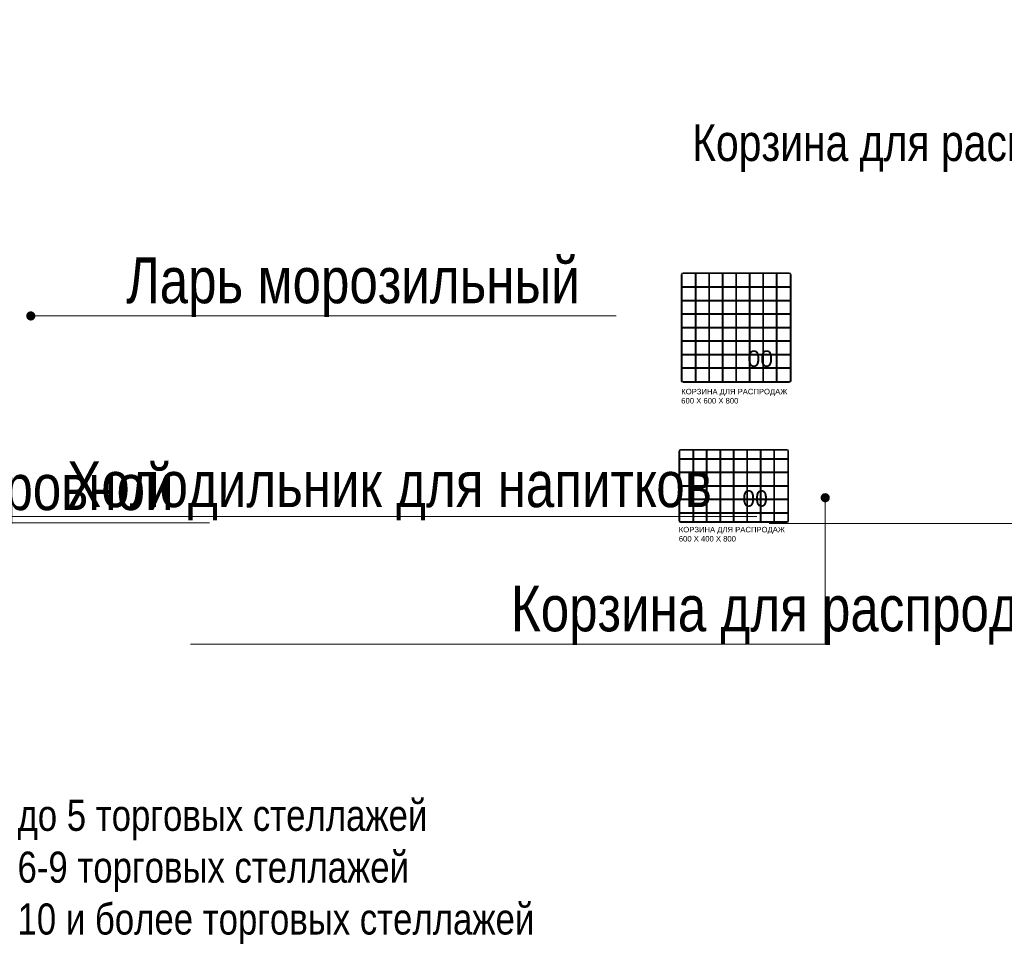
# Model space of a CAD drawing. Header units: millimetres. Extents: x -692150 to 2662533, y -95416 to 65084.
# Tile 645 of 656: x -35274 to -29892, y 35498 to 40616. Entities that reach past the tile are written whole.
import ezdxf
from ezdxf import colors
from ezdxf.entities.mleader import LeaderData, LeaderLine
from ezdxf.math import Vec2, Vec3

# ---------------------------------------------------------------- set-up
doc = ezdxf.new("R2010")
doc.units = ezdxf.units.MM
doc.layers.get('Defpoints').update_dxf_attribs({"color": 30})
doc.layers.add('09_АР_Мебель', color=7, linetype='Continuous', lineweight=9, true_color=0x000000)
doc.layers.add('11_АР_Номер мебели', color=1, linetype='Continuous', lineweight=13, plot=False)
doc.layers.add('17_АР_Текст', color=250, linetype='Continuous', lineweight=0)
doc.styles.add('_ТЕКСТОВЫЙ', font='arial.ttf', dxfattribs={"width": 0.8})
doc.styles.get("Standard").update_dxf_attribs({"font": 'arial.ttf'})

# ---------------------------------------------------------------- blocks, each defined once
blk = doc.blocks.new('_Dot')
at = {"color": 0, "linetype": 'ByBlock', "lineweight": -2}
blk.add_line((-0.5, 0), (-1, 0), dxfattribs=at)
at = {"color": 0, "linetype": 'ByBlock', "const_width": 0.5}
blk.add_lwpolyline([(-0.25, 0, 1), (0.25, 0, 1)], format="xyb", close=True, dxfattribs=at)
blk = doc.blocks.new('Корзина для распродаж 600х400х800')
at = {"layer": '09_АР_Мебель'}
for p, q in [((10, 0), (590, 0)), ((0, -390), (0, -10)), ((5, -390), (5, -10)), ((5, -50), (76.2, -50)), ((10, -5), (590, -5)), ((76.2, -395), (76.2, -5)), ((81.2, -395), (81.2, -5)), ((81.2, -50), (223.8, -50)), ((150, -50), (150, -5)), ((155, -50), (155, -5)), ((223.8, -5), (223.8, -395)), ((228.8, -5), (228.8, -395)), ((228.8, -50), (371.2, -50)), ((297.5, -50), (297.5, -5)), ((302.5, -50), (302.5, -5)), ((371.2, -5), (371.2, -395)), ((376.2, -5), (376.2, -395)), ((376.2, -50), (518.8, -50)), ((445, -50), (445, -5)), ((450, -50), (450, -5)), ((518.8, -395), (518.8, -5)), ((523.8, -395), (523.8, -5)), ((523.8, -50), (595, -50)), ((595, -10), (595, -390)), ((600, -10), (600, -390)), ((5, -55), (76.2, -55)), ((81.2, -55), (223.8, -55)), ((150, -123.7), (150, -55)), ((155, -123.7), (155, -55)), ((228.8, -55), (371.2, -55)), ((297.5, -123.7), (297.5, -55)), ((302.5, -123.7), (302.5, -55)), ((376.2, -55), (518.8, -55)), ((445, -123.7), (445, -55)), ((450, -123.7), (450, -55)), ((523.8, -55), (595, -55)), ((76.2, -123.7), (5, -123.7)), ((76.2, -128.7), (5, -128.7)), ((223.8, -123.7), (81.2, -123.7)), ((223.8, -128.7), (81.2, -128.7)), ((150, -197.5), (150, -128.7)), ((155, -197.5), (155, -128.7)), ((371.2, -123.7), (228.8, -123.7)), ((371.2, -128.7), (228.8, -128.7)), ((297.5, -197.5), (297.5, -128.7)), ((302.5, -197.5), (302.5, -128.7)), ((518.8, -123.7), (376.2, -123.7)), ((518.8, -128.7), (376.2, -128.7)), ((445, -197.5), (445, -128.7)), ((450, -197.5), (450, -128.7)), ((595, -123.7), (523.8, -123.7)), ((595, -128.7), (523.8, -128.7)), ((5, -197.5), (76.2, -197.5)), ((5, -202.5), (76.2, -202.5)), ((81.2, -197.5), (223.8, -197.5)), ((81.2, -202.5), (223.8, -202.5)), ((150, -271.2), (150, -202.5)), ((155, -271.2), (155, -202.5)), ((228.8, -197.5), (371.2, -197.5)), ((228.8, -202.5), (371.2, -202.5)), ((297.5, -271.2), (297.5, -202.5)), ((302.5, -271.2), (302.5, -202.5)), ((376.2, -197.5), (518.8, -197.5)), ((376.2, -202.5), (518.8, -202.5)), ((445, -271.2), (445, -202.5)), ((450, -271.2), (450, -202.5)), ((523.8, -197.5), (595, -197.5)), ((523.8, -202.5), (595, -202.5)), ((76.2, -271.2), (5, -271.2)), ((76.2, -276.2), (5, -276.2)), ((223.8, -271.2), (81.2, -271.2)), ((223.8, -276.2), (81.2, -276.2)), ((150, -345), (150, -276.2)), ((155, -345), (155, -276.2)), ((371.2, -271.2), (228.8, -271.2)), ((371.2, -276.2), (228.8, -276.2)), ((297.5, -345), (297.5, -276.2)), ((302.5, -345), (302.5, -276.2)), ((518.8, -271.2), (376.2, -271.2)), ((518.8, -276.2), (376.2, -276.2)), ((445, -345), (445, -276.2)), ((450, -345), (450, -276.2)), ((595, -271.2), (523.8, -271.2)), ((595, -276.2), (523.8, -276.2)), ((5, -345), (76.2, -345)), ((5, -350), (76.2, -350)), ((81.2, -345), (223.8, -345)), ((81.2, -350), (223.8, -350)), ((150, -395), (150, -350)), ((155, -395), (155, -350)), ((228.8, -345), (371.2, -345)), ((228.8, -350), (371.2, -350)), ((297.5, -395), (297.5, -350)), ((302.5, -395), (302.5, -350)), ((376.2, -345), (518.8, -345)), ((376.2, -350), (518.8, -350)), ((445, -395), (445, -350)), ((450, -395), (450, -350)), ((523.8, -345), (595, -345)), ((523.8, -350), (595, -350)), ((590, -395), (10, -395)), ((590, -400), (10, -400))]:
    blk.add_line(p, q, dxfattribs=at)
for centre, radius, start, end in [((10, -10), 10, 90, 180), ((590, -10), 10, 0, 90), ((10, -10), 5, 90, 180), ((590, -10), 5, 0, 90), ((10, -390), 10, 180, 270), ((10, -390), 5, 180, 270), ((590, -390), 10, 270, 0), ((590, -390), 5, 270, 0)]:
    blk.add_arc(centre, radius, start, end, dxfattribs=at)
at = {"flags": 1}
for tag, p in [('КОД_ОБОРУДОВАНИЯ', (250.2, 68.3)), ('ДОП_ИНФОРМАЦИЯ', (250.2, 16.2)), ('ДОГОВОР', (622.3, -22.1))]:
    blk.add_attdef(tag, p, '', height=25, dxfattribs=at)
at = {"layer": '09_АР_Мебель', "insert": (0, -423.6), "char_height": 30, "attachment_point": 1}
blk.add_mtext_dynamic_manual_height_columns('КОРЗИНА ДЛЯ РАСПРОДАЖ\\P600 Х 400 Х 800', width=615, gutter_width=12.5, heights=[0], dxfattribs=at)
at = {"layer": '11_АР_Номер мебели'}
blk.add_attdef('Номер', (347, -313.6), '', height=90, dxfattribs=at)
blk = doc.blocks.new('*U121')
blk.add_blockref('Корзина для распродаж 600х400х800', (0, 0)).add_auto_attribs({'Номер': '00'})
blk = doc.blocks.new('Корзина для распродаж 600х600х800')
at = {"layer": '09_АР_Мебель'}
for p, q in [((10, 0), (590, 0)), ((0, -590), (0, -10)), ((5, -590), (5, -10)), ((10, -5), (590, -5)), ((76.25, -595), (76.25, -5)), ((81.25, -595), (81.25, -5)), ((150, -76.25), (150, -5)), ((155, -76.25), (155, -5)), ((223.75, -5), (223.75, -595)), ((228.75, -5), (228.75, -595)), ((297.5, -76.25), (297.5, -5)), ((302.5, -76.25), (302.5, -5)), ((371.25, -5), (371.25, -595)), ((376.25, -5), (376.25, -595)), ((445, -76.25), (445, -5)), ((450, -76.25), (450, -5)), ((518.75, -595), (518.75, -5)), ((523.75, -595), (523.75, -5)), ((595, -10), (595, -590)), ((600, -10), (600, -590)), ((5, -76.25), (76.25, -76.25)), ((5, -81.25), (76.25, -81.25)), ((81.25, -76.25), (223.75, -76.25)), ((81.25, -81.25), (223.75, -81.25)), ((150, -150), (150, -81.25)), ((155, -150), (155, -81.25)), ((228.75, -76.25), (371.25, -76.25)), ((228.75, -81.25), (371.25, -81.25)), ((297.5, -150), (297.5, -81.25)), ((302.5, -150), (302.5, -81.25)), ((376.25, -76.25), (518.75, -76.25)), ((376.25, -81.25), (518.75, -81.25)), ((445, -150), (445, -81.25)), ((450, -150), (450, -81.25)), ((523.75, -76.25), (595, -76.25)), ((523.75, -81.25), (595, -81.25)), ((5, -150), (76.25, -150)), ((5, -155), (76.25, -155)), ((81.25, -150), (223.75, -150)), ((81.25, -155), (223.75, -155)), ((150, -223.75), (150, -155)), ((155, -223.75), (155, -155)), ((228.75, -150), (371.25, -150)), ((228.75, -155), (371.25, -155)), ((297.5, -223.75), (297.5, -155)), ((302.5, -223.75), (302.5, -155)), ((376.25, -150), (518.75, -150)), ((376.25, -155), (518.75, -155)), ((445, -223.75), (445, -155)), ((450, -223.75), (450, -155)), ((523.75, -150), (595, -150)), ((523.75, -155), (595, -155)), ((76.25, -223.75), (5, -223.75)), ((76.25, -228.75), (5, -228.75)), ((223.75, -223.75), (81.25, -223.75)), ((223.75, -228.75), (81.25, -228.75)), ((150, -297.5), (150, -228.75)), ((155, -297.5), (155, -228.75)), ((371.25, -223.75), (228.75, -223.75)), ((371.25, -228.75), (228.75, -228.75)), ((297.5, -297.5), (297.5, -228.75)), ((302.5, -297.5), (302.5, -228.75)), ((518.75, -223.75), (376.25, -223.75)), ((518.75, -228.75), (376.25, -228.75)), ((445, -297.5), (445, -228.75)), ((450, -297.5), (450, -228.75)), ((595, -223.75), (523.75, -223.75)), ((595, -228.75), (523.75, -228.75)), ((5, -297.5), (76.25, -297.5)), ((5, -302.5), (76.25, -302.5)), ((81.25, -297.5), (223.75, -297.5)), ((81.25, -302.5), (223.75, -302.5)), ((150, -371.25), (150, -302.5)), ((155, -371.25), (155, -302.5)), ((228.75, -297.5), (371.25, -297.5)), ((228.75, -302.5), (371.25, -302.5)), ((297.5, -371.25), (297.5, -302.5)), ((302.5, -371.25), (302.5, -302.5)), ((376.25, -297.5), (518.75, -297.5)), ((376.25, -302.5), (518.75, -302.5)), ((445, -371.25), (445, -302.5)), ((450, -371.25), (450, -302.5)), ((523.75, -297.5), (595, -297.5)), ((523.75, -302.5), (595, -302.5)), ((76.25, -371.25), (5, -371.25)), ((76.25, -376.25), (5, -376.25)), ((223.75, -371.25), (81.25, -371.25)), ((223.75, -376.25), (81.25, -376.25)), ((150, -445), (150, -376.25)), ((155, -445), (155, -376.25)), ((371.25, -371.25), (228.75, -371.25)), ((371.25, -376.25), (228.75, -376.25)), ((297.5, -445), (297.5, -376.25)), ((302.5, -445), (302.5, -376.25)), ((518.75, -371.25), (376.25, -371.25)), ((518.75, -376.25), (376.25, -376.25)), ((445, -445), (445, -376.25)), ((450, -445), (450, -376.25)), ((595, -371.25), (523.75, -371.25)), ((595, -376.25), (523.75, -376.25)), ((5, -445), (76.25, -445)), ((5, -450), (76.25, -450)), ((81.25, -445), (223.75, -445)), ((81.25, -450), (223.75, -450)), ((150, -518.75), (150, -450)), ((155, -518.75), (155, -450)), ((228.75, -445), (371.25, -445)), ((228.75, -450), (371.25, -450)), ((297.5, -518.75), (297.5, -450)), ((302.5, -518.75), (302.5, -450)), ((376.25, -445), (518.75, -445)), ((376.25, -450), (518.75, -450)), ((445, -518.75), (445, -450)), ((450, -518.75), (450, -450)), ((523.75, -445), (595, -445)), ((523.75, -450), (595, -450)), ((5, -518.75), (76.25, -518.75)), ((5, -523.75), (76.25, -523.75)), ((81.25, -518.75), (223.75, -518.75)), ((81.25, -523.75), (223.75, -523.75)), ((150, -595), (150, -523.75)), ((155, -595), (155, -523.75)), ((228.75, -518.75), (371.25, -518.75)), ((228.75, -523.75), (371.25, -523.75)), ((297.5, -595), (297.5, -523.75)), ((302.5, -595), (302.5, -523.75)), ((376.25, -518.75), (518.75, -518.75)), ((376.25, -523.75), (518.75, -523.75)), ((445, -595), (445, -523.75)), ((450, -595), (450, -523.75)), ((523.75, -518.75), (595, -518.75)), ((523.75, -523.75), (595, -523.75)), ((590, -595), (10, -595)), ((590, -600), (10, -600))]:
    blk.add_line(p, q, dxfattribs=at)
for centre, radius, start, end in [((10, -10), 10, 90, 180), ((590, -10), 10, 0, 90), ((10, -10), 5, 90, 180), ((590, -10), 5, 0, 90), ((10, -590), 10, 180, 270), ((10, -590), 5, 180, 270), ((590, -590), 10, 270, 0), ((590, -590), 5, 270, 0)]:
    blk.add_arc(centre, radius, start, end, dxfattribs=at)
at = {"flags": 1}
for tag, p in [('КОД_ОБОРУДОВАНИЯ', (227.02, 99.44)), ('ДОП_ИНФОРМАЦИЯ', (227.02, 47.29)), ('ДОГОВОР', (631.26, -10))]:
    blk.add_attdef(tag, p, '', height=25, dxfattribs=at)
at = {"layer": '09_АР_Мебель', "insert": (0, -634.66), "char_height": 30, "attachment_point": 1}
blk.add_mtext_dynamic_manual_height_columns('КОРЗИНА ДЛЯ РАСПРОДАЖ\\P600 Х 600 Х 800', width=615, gutter_width=12.5, heights=[0], dxfattribs=at)
at = {"layer": '11_АР_Номер мебели'}
blk.add_attdef('Номер', (361.88, -514.7), '', height=90, dxfattribs=at)
blk = doc.blocks.new('*U120')
blk.add_blockref('Корзина для распродаж 600х600х800', (0, 0)).add_auto_attribs({'Номер': '00'})

msp = doc.modelspace()

# ---------------------------------------------------------------- block references
for name, p in [('*U120', (-31657.8, 39233.5)), ('*U121', (-31671.2, 38268.2))]:
    msp.add_blockref(name, p)

# ---------------------------------------------------------------- leaders
at = {"layer": '17_АР_Текст', "lineweight": 18}
ml = msp.add_multileader_mtext('Standard', dxfattribs=at)
ml.set_content('Клиентский зал {\\L0,0}', color=256, style='_ТЕКСТОВЫЙ')
ml.set_leader_properties(lineweight=0)
ml.set_arrow_properties(name='DOT')
ml.build(insert=Vec2(0, 0))
ml.multileader.update_dxf_attribs({"text_left_attachment_type": 6, "text_right_attachment_type": 6, "dogleg_length": 0.36, "arrow_head_size": 50, "scale": 100})
ctx = ml.context
ctx.base_point, ctx.scale, ctx.char_height, ctx.arrow_head_size, ctx.landing_gap_size, ctx.plane_origin = Vec3(-37947.6, 48659.5), 100, 250, 50, 100, Vec3(-30901.1, 52193.2)
ctx.left_attachment, ctx.right_attachment, ctx.attachment_type = 6, 6, 2
notes = []
notes.append((ctx, [(0, (0, 0, 0), (0, 0), (1, 0), 1, [])]))
ctx.mtext.insert, ctx.mtext.width, ctx.mtext.defined_height, ctx.mtext.flow_direction = Vec3(-37847.6, 48959.5), 2751.828, 815.5, 5
at = {"layer": '17_АР_Текст', "color": 1, "lineweight": 18}
ml = msp.add_multileader_mtext('Standard', dxfattribs=at)
ml.set_content('{\\C1;Карманы для бланков только в СОПС}', color=1, style='_ТЕКСТОВЫЙ')
ml.set_leader_properties(lineweight=0)
ml.set_arrow_properties(name='DOT')
ml.build(insert=Vec2(0, 0))
ml.multileader.update_dxf_attribs({"text_left_attachment_type": 6, "text_right_attachment_type": 6, "dogleg_length": 0.36, "arrow_head_size": 50, "scale": 100})
ctx = ml.context
ctx.base_point, ctx.scale, ctx.char_height, ctx.arrow_head_size, ctx.landing_gap_size, ctx.plane_origin = Vec3(-29314.5, 48068.2), 100, 100, 50, 100, Vec3(-25566.9, 52909.1)
ctx.left_attachment, ctx.right_attachment, ctx.text_align_type, ctx.attachment_type = 6, 6, 1, 2
notes.append((ctx, [(0, (0, 0, 0), (0, 0), (1, 0), 1, [])]))
ctx.mtext.insert, ctx.mtext.width, ctx.mtext.defined_height, ctx.mtext.alignment, ctx.mtext.flow_direction = Vec3(-27210.6, 48368.2), 4035.238, 815.5, 2, 5
ml = msp.add_multileader_mtext('Standard', dxfattribs=at)
ml.set_content('{\\fCalibri|b0|i0|c204|p34;\\H0.91667x;\\LКарманы для бланков\\l - СОПС, крепятся на стол МГН и стол для ЦСУ (1400 мм.);\\P\\LИнформ. Стенд А4 на 8 карманов\\l - ГОПС/СОПС, крепится по старым правилам, при отсутствии возможности крепления особенно в СОПСах (отсутствие свободного места на стене или нехватка стены по длине - размещается папка с информацией на столе МГН или столе для ЦСУ).\\P\\LРекламно_информационный стенд\\l - ГОПС/СОПС размещается в клиентском зале, также возможно размещение в тамбуре при условии хорошей освещенности и при условии открывания двери стенд будет виден более чем на 50%. Также стенд должен находиться в прямой видимости для клиентов и ничем не загораживаться.}', color=1, style='_ТЕКСТОВЫЙ')
ml.set_leader_properties(lineweight=0)
ml.set_arrow_properties(name='DOT')
ml.build(insert=Vec2(0, 0))
ml.multileader.update_dxf_attribs({"text_left_attachment_type": 6, "text_right_attachment_type": 6, "dogleg_length": 0.36, "arrow_head_size": 50, "scale": 100})
ctx = ml.context
ctx.base_point, ctx.scale, ctx.char_height, ctx.arrow_head_size, ctx.landing_gap_size, ctx.plane_origin = Vec3(-27020.9, 45459.4), 100, 100, 50, 100, Vec3(-22944.2, 54969.1)
ctx.left_attachment, ctx.right_attachment, ctx.text_align_type, ctx.attachment_type = 6, 6, 1, 2
notes.append((ctx, [(0, (0, 0, 0), (0, 0), (1, 0), 1, [])]))
ctx.mtext.insert, ctx.mtext.width, ctx.mtext.defined_height, ctx.mtext.alignment, ctx.mtext.flow_direction = Vec3(-24919.4, 45773.6), 2892.94, 2008.7, 2, 5
at = {"layer": '17_АР_Текст', "lineweight": 18}
ml = msp.add_multileader_mtext('Standard', dxfattribs=at)
ml.set_content('{\\C1;Корзина для распродаж - от 15 стеллажей}', color=256, style='_ТЕКСТОВЫЙ')
ml.set_leader_properties(lineweight=0)
ml.set_arrow_properties(name='DOT')
ml.build(insert=Vec2(0, 0))
ml.multileader.update_dxf_attribs({"text_left_attachment_type": 6, "text_right_attachment_type": 6, "dogleg_length": 0.36, "arrow_head_size": 50, "scale": 100})
ctx = ml.context
ctx.base_point, ctx.scale, ctx.char_height, ctx.arrow_head_size, ctx.landing_gap_size, ctx.plane_origin = Vec3(-31698.3, 39803.8), 100, 200, 50, 100, Vec3(-26184.1, 43906.1)
ctx.left_attachment, ctx.right_attachment, ctx.attachment_type = 6, 6, 2
notes.append((ctx, [(0, (0, 0, 0), (0, 0), (1, 0), 1, [])]))
ctx.mtext.insert, ctx.mtext.width, ctx.mtext.defined_height, ctx.mtext.flow_direction = Vec3(-31598.3, 40043.8), 2592.649, 880.8, 5
ml = msp.add_multileader_mtext('Standard', dxfattribs=at)
ml.set_content('Ларь морозильный ', color=256, style='_ТЕКСТОВЫЙ')
ml.set_leader_properties(lineweight=0)
ml.set_arrow_properties(name='DOT')
ml.build(insert=Vec2(0, 0))
ml.multileader.update_dxf_attribs({"text_left_attachment_type": 6, "text_right_attachment_type": 6, "dogleg_length": 0.36, "arrow_head_size": 50, "scale": 100})
ctx = ml.context
ctx.base_point, ctx.scale, ctx.char_height, ctx.arrow_head_size, ctx.landing_gap_size, ctx.plane_origin = Vec3(-34791.7, 38997.2), 100, 250, 50, 100, Vec3(-29684.5, 44571.6)
ctx.left_attachment, ctx.right_attachment, ctx.attachment_type = 6, 6, 2
notes.append((ctx, [(1, (1, 1, 0), (-34827.7, 38997.2), (1, 0), 36, [(0, [(-35213.1, 38997.2)], 0, [])])]))
ctx.mtext.insert, ctx.mtext.width, ctx.mtext.defined_height, ctx.mtext.flow_direction = Vec3(-34691.7, 39316.6), 1923.965, 815.5, 5
ml = msp.add_multileader_mtext('Standard', dxfattribs=at)
ml.set_content('Покупательские корзины', color=256, style='_ТЕКСТОВЫЙ')
ml.set_leader_properties(lineweight=0)
ml.set_arrow_properties(name='DOT')
ml.build(insert=Vec2(0, 0))
ml.multileader.update_dxf_attribs({"text_left_attachment_type": 6, "text_right_attachment_type": 6, "dogleg_length": 0.36, "arrow_head_size": 50, "scale": 100})
ctx = ml.context
ctx.base_point, ctx.scale, ctx.char_height, ctx.arrow_head_size, ctx.landing_gap_size, ctx.plane_origin = Vec3(-29868.5, 37863.2), 100, 250, 50, 100, Vec3(-25856.5, 43620.6)
ctx.left_attachment, ctx.right_attachment, ctx.attachment_type = 6, 6, 2
notes.append((ctx, [(0, (1, 1, 0), (-27575.8, 37863.2), (-1, 0), 36, [(0, [(-27575.8, 39110)], 0, [])])]))
ctx.mtext.insert, ctx.mtext.width, ctx.mtext.defined_height, ctx.mtext.flow_direction = Vec3(-29768.5, 38182.6), 2786.312, 815.5, 5
ml = msp.add_multileader_mtext('Standard', dxfattribs=at)
ml.set_content('Стеллаж торговый островной', color=256, style='_ТЕКСТОВЫЙ')
ml.set_leader_properties(lineweight=0)
ml.set_arrow_properties(name='DOT')
ml.build(insert=Vec2(0, 0))
ml.multileader.update_dxf_attribs({"text_left_attachment_type": 6, "text_right_attachment_type": 6, "dogleg_length": 0.36, "arrow_head_size": 50, "scale": 100})
ctx = ml.context
ctx.base_point, ctx.scale, ctx.char_height, ctx.arrow_head_size, ctx.landing_gap_size, ctx.plane_origin = Vec3(-38390.3, 37866.9), 100, 250, 50, 100, Vec3(-35407.3, 43072.9)
ctx.left_attachment, ctx.right_attachment, ctx.attachment_type = 6, 6, 2
notes.append((ctx, [(1, (1, 1, 0), (-38426.3, 37866.9), (1, 0), 36, [(0, [(-38425.3, 39040.5)], 0, [])])]))
ctx.mtext.insert, ctx.mtext.width, ctx.mtext.defined_height, ctx.mtext.flow_direction = Vec3(-38290.3, 38186.3), 2282.779, 815.5, 5
ml = msp.add_multileader_mtext('Standard', dxfattribs=at)
ml.set_content('Стеллаж торговый h2250', color=256, style='_ТЕКСТОВЫЙ')
ml.set_leader_properties(lineweight=0)
ml.set_arrow_properties(name='DOT')
ml.build(insert=Vec2(0, 0))
ml.multileader.update_dxf_attribs({"text_left_attachment_type": 6, "text_right_attachment_type": 6, "dogleg_length": 0.36, "arrow_head_size": 50, "scale": 100})
ctx = ml.context
ctx.base_point, ctx.scale, ctx.char_height, ctx.arrow_head_size, ctx.landing_gap_size, ctx.plane_origin = Vec3(-40507.1, 37957.2), 100, 250, 50, 100, Vec3(-35538, 42320.7)
ctx.left_attachment, ctx.right_attachment, ctx.attachment_type = 6, 6, 2
notes.append((ctx, [(0, (1, 1, 0), (-39093.5, 37957.2), (-1, 0), 36, [(0, [(-39093.5, 38646.2)], 0, [])])]))
ctx.mtext.insert, ctx.mtext.width, ctx.mtext.defined_height, ctx.mtext.flow_direction = Vec3(-40407.1, 38257.2), 1559.331, 815.5, 5
ml = msp.add_multileader_mtext('Standard', dxfattribs=at)
ml.set_content('Холодильник для напитков ', color=256, style='_ТЕКСТОВЫЙ')
ml.set_leader_properties(lineweight=0)
ml.set_arrow_properties(name='DOT')
ml.build(insert=Vec2(0, 0))
ml.multileader.update_dxf_attribs({"text_left_attachment_type": 6, "text_right_attachment_type": 6, "dogleg_length": 0.36, "arrow_head_size": 50, "scale": 100})
ctx = ml.context
ctx.base_point, ctx.scale, ctx.char_height, ctx.arrow_head_size, ctx.landing_gap_size, ctx.plane_origin = Vec3(-35114.2, 37901), 100, 250, 50, 100, Vec3(-30230.6, 43475.4)
ctx.left_attachment, ctx.right_attachment, ctx.attachment_type = 6, 6, 2
notes.append((ctx, [(1, (1, 1, 0), (-35150.2, 37901), (1, 0), 36, [(0, [(-35759.3, 37901)], 0, [])])]))
ctx.mtext.insert, ctx.mtext.width, ctx.mtext.defined_height, ctx.mtext.flow_direction = Vec3(-35014.2, 38202.4), 2128.649, 815.5, 5
ml = msp.add_multileader_mtext('Standard', dxfattribs=at)
ml.set_content('Корзина для распродаж ', color=256, style='_ТЕКСТОВЫЙ')
ml.set_leader_properties(lineweight=0)
ml.set_arrow_properties(name='DOT')
ml.build(insert=Vec2(0, 0))
ml.multileader.update_dxf_attribs({"text_left_attachment_type": 6, "text_right_attachment_type": 6, "dogleg_length": 0.36, "arrow_head_size": 50, "scale": 100})
ctx = ml.context
ctx.base_point, ctx.scale, ctx.char_height, ctx.arrow_head_size, ctx.landing_gap_size, ctx.plane_origin = Vec3(-32688.6, 37204.3), 100, 250, 50, 100, Vec3(-29444.2, 42501.9)
ctx.left_attachment, ctx.right_attachment, ctx.attachment_type = 6, 6, 2
notes.append((ctx, [(0, (1, 1, 0), (-30871, 37204.3), (-1, 0), 36, [(0, [(-30871, 38003.8)], 0, [])])]))
ctx.mtext.insert, ctx.mtext.width, ctx.mtext.defined_height, ctx.mtext.flow_direction = Vec3(-32588.6, 37523.7), 2786.312, 815.5, 5
ml = msp.add_multileader_mtext('Standard', dxfattribs=at)
ml.set_content('{\\C1;Хранение:\\P1 стеллаж / шкаф = до 5 торговых стеллажей\\P3 стеллаж / шкаф = 6-9 торговых стеллажей\\P4 стеллаж / шкаф = 10 и более торговых стеллажей}', color=256, style='_ТЕКСТОВЫЙ')
ml.set_leader_properties(lineweight=0)
ml.set_arrow_properties(name='DOT')
ml.build(insert=Vec2(0, 0))
ml.multileader.update_dxf_attribs({"text_left_attachment_type": 6, "text_right_attachment_type": 6, "dogleg_length": 0.36, "arrow_head_size": 50, "scale": 100})
ctx = ml.context
ctx.base_point, ctx.scale, ctx.char_height, ctx.arrow_head_size, ctx.landing_gap_size, ctx.plane_origin = Vec3(-37158.5, 36381.3), 100, 170, 50, 100, Vec3(-71808.1, 38274.2)
ctx.left_attachment, ctx.right_attachment, ctx.attachment_type = 6, 6, 2
notes.append((ctx, [(0, (0, 0, 0), (0, 0), (1, 0), 1, [])]))
ctx.mtext.insert, ctx.mtext.width, ctx.mtext.defined_height, ctx.mtext.flow_direction = Vec3(-37058.5, 36636.8), 5942.674, 960.1, 5
at = {"layer": 'Defpoints', "lineweight": 18}
ml = msp.add_multileader_mtext('Standard', dxfattribs=at)
ml.set_content('ЦСУ _ФОРМАТ 1_за барьером оператора', color=256, style='_ТЕКСТОВЫЙ')
ml.set_leader_properties(lineweight=0)
ml.set_arrow_properties(name='DOT')
ml.build(insert=Vec2(0, 0))
ml.multileader.update_dxf_attribs({"text_left_attachment_type": 6, "text_right_attachment_type": 6, "dogleg_length": 0.36, "arrow_head_size": 50, "scale": 100})
ctx = ml.context
ctx.base_point, ctx.scale, ctx.char_height, ctx.arrow_head_size, ctx.landing_gap_size, ctx.plane_origin = Vec3(-17685.8, 48831.9), 100, 200, 50, 100, Vec3(-19857.2, 44190.6)
ctx.left_attachment, ctx.right_attachment, ctx.text_align_type, ctx.attachment_type = 6, 6, 1, 2
notes.append((ctx, [(0, (0, 0, 0), (0, 0), (1, 0), 1, [])]))
ctx.mtext.insert, ctx.mtext.width, ctx.mtext.defined_height, ctx.mtext.alignment, ctx.mtext.flow_direction = Vec3(-15399.3, 49087.4), 5828.611, 1000, 2, 5
ml = msp.add_multileader_mtext('Standard', dxfattribs=at)
ml.set_content('ЦСУ _ФОРМАТ 2_в клиентском зале', color=256, style='_ТЕКСТОВЫЙ')
ml.set_leader_properties(lineweight=0)
ml.set_arrow_properties(name='DOT')
ml.build(insert=Vec2(0, 0))
ml.multileader.update_dxf_attribs({"text_left_attachment_type": 6, "text_right_attachment_type": 6, "dogleg_length": 0.36, "arrow_head_size": 50, "scale": 100})
ctx = ml.context
ctx.base_point, ctx.scale, ctx.char_height, ctx.arrow_head_size, ctx.landing_gap_size, ctx.plane_origin = Vec3(-10055.6, 48831.9), 100, 200, 50, 100, Vec3(-14413.4, 44190.6)
ctx.left_attachment, ctx.right_attachment, ctx.text_align_type, ctx.attachment_type = 6, 6, 1, 2
notes.append((ctx, [(0, (0, 0, 0), (0, 0), (1, 0), 1, [])]))
ctx.mtext.insert, ctx.mtext.width, ctx.mtext.defined_height, ctx.mtext.alignment, ctx.mtext.flow_direction = Vec3(-8043.5, 49087.4), 5828.611, 1000, 2, 5
ml = msp.add_multileader_mtext('Standard', dxfattribs=at)
ml.set_content('ЦСУ _ФОРМАТ 2_в клиентском зале', color=256, style='_ТЕКСТОВЫЙ')
ml.set_leader_properties(lineweight=0)
ml.set_arrow_properties(name='DOT')
ml.build(insert=Vec2(0, 0))
ml.multileader.update_dxf_attribs({"text_left_attachment_type": 6, "text_right_attachment_type": 6, "dogleg_length": 0.36, "arrow_head_size": 50, "scale": 100})
ctx = ml.context
ctx.base_point, ctx.scale, ctx.char_height, ctx.arrow_head_size, ctx.landing_gap_size, ctx.plane_origin = Vec3(-2359.3, 48831.9), 100, 200, 50, 100, Vec3(-6717.2, 44190.6)
ctx.left_attachment, ctx.right_attachment, ctx.text_align_type, ctx.attachment_type = 6, 6, 1, 2
notes.append((ctx, [(0, (0, 0, 0), (0, 0), (1, 0), 1, [])]))
ctx.mtext.insert, ctx.mtext.width, ctx.mtext.defined_height, ctx.mtext.alignment, ctx.mtext.flow_direction = Vec3(-347.2, 49087.4), 5828.611, 1000, 2, 5
ml = msp.add_multileader_mtext('Standard', dxfattribs=at)
ml.set_content('ЦСУ _ФОРМАТ 3_в клиентском зале', color=256, style='_ТЕКСТОВЫЙ')
ml.set_leader_properties(lineweight=0)
ml.set_arrow_properties(name='DOT')
ml.build(insert=Vec2(0, 0))
ml.multileader.update_dxf_attribs({"text_left_attachment_type": 6, "text_right_attachment_type": 6, "dogleg_length": 0.36, "arrow_head_size": 50, "scale": 100})
ctx = ml.context
ctx.base_point, ctx.scale, ctx.char_height, ctx.arrow_head_size, ctx.landing_gap_size, ctx.plane_origin = Vec3(5418.7, 48831.9), 100, 200, 50, 100, Vec3(-851.3, 44190.6)
ctx.left_attachment, ctx.right_attachment, ctx.text_align_type, ctx.attachment_type = 6, 6, 1, 2
notes.append((ctx, [(0, (0, 0, 0), (0, 0), (1, 0), 1, [])]))
ctx.mtext.insert, ctx.mtext.width, ctx.mtext.defined_height, ctx.mtext.alignment, ctx.mtext.flow_direction = Vec3(7430.8, 49087.4), 5828.611, 1000, 2, 5
for ctx, leaders in notes:
    for number, flags, end, landing, length, lines in leaders:
        leader = LeaderData()
        leader.index, (leader.has_last_leader_line, leader.has_dogleg_vector, leader.attachment_direction) = number, flags
        leader.last_leader_point, leader.dogleg_vector, leader.dogleg_length = Vec3(end), Vec3(landing), length
        for number, points, colour, breaks in lines:
            line = LeaderLine()
            line.index, line.vertices, line.color, line.breaks = number, Vec3.list(points), colors.encode_raw_color(colour), breaks
            leader.lines.append(line)
        ctx.leaders.append(leader)

doc.saveas('drawing.dxf')
